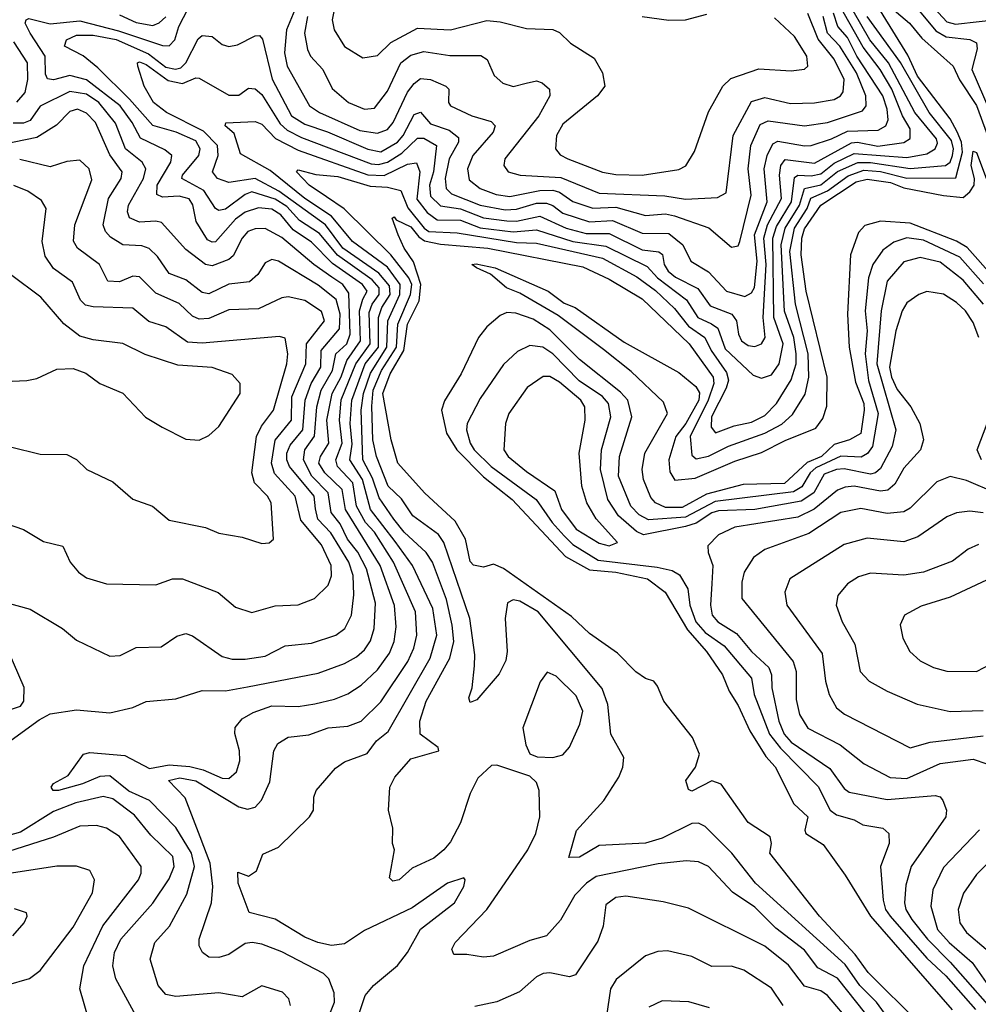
# Model space of a CAD drawing. Extents: x 1308313 to 1441400, y 959662 to 1036319.
# Tile 633 of 656: x 1385583 to 1388481, y 1013178 to 1016156. Entities that reach past the tile are written whole.
import ezdxf

# ---------------------------------------------------------------- set-up
doc = ezdxf.new("R2010")
doc.units = 0

msp = doc.modelspace()

# ---------------------------------------------------------------- linework, layer by layer
at = {"layer": '0CON10XD'}
for points in [[(1388217.1, 1016285), (1388352.3, 1016122.3), (1388383.4, 1016103.4), (1388455, 1016096.1), (1388475.5, 1016085.5), (1388476.9, 1016066.9), (1388461, 1016005), (1388515, 1015878.6)], [(1388282.1, 1016262.1), (1388385, 1016149.4), (1388411.8, 1016141.8), (1388555, 1016157.6)], [(1386619.9, 1015310.1), (1386633, 1015335), (1386619.3, 1015355), (1386528.3, 1015418.3), (1386465, 1015483), (1386409.8, 1015519.8), (1386372.2, 1015565), (1386345, 1015583), (1386305, 1015586.6), (1386265, 1015573.6), (1386235, 1015552), (1386175, 1015484.3), (1386165, 1015482.5), (1386150.3, 1015490.3), (1386116.2, 1015545), (1386106.2, 1015596.2), (1386095, 1015614.3), (1386065, 1015622.4), (1386015, 1015618.9), (1385997.1, 1015627.1), (1385998.9, 1015655), (1386040, 1015725), (1386042.4, 1015745), (1386021.8, 1015761.8), (1385947.7, 1015797.7), (1385923.3, 1015845), (1385886.4, 1015895), (1385785, 1015973.3), (1385735, 1015986.3), (1385685, 1015973.9), (1385666.7, 1015976.7), (1385660.8, 1015990.8), (1385660, 1016045), (1385614.3, 1016114.3), (1385599.2, 1016145), (1385602.1, 1016155), (1385611, 1016159), (1385675, 1016142.6), (1385765, 1016152.2), (1385882, 1016122), (1386015, 1016077.6), (1386035, 1016076.9), (1386052.4, 1016095), (1386064, 1016135), (1386105.2, 1016214.8)], [(1386484.6, 1013365.4), (1386445, 1013381.8), (1386355.7, 1013435.7), (1386276.3, 1013456.3), (1386243.3, 1013545), (1386242, 1013578), (1386275, 1013566), (1386298.3, 1013581.7), (1386317.5, 1013632.5), (1386365, 1013653.3), (1386459.4, 1013745), (1386471.1, 1013765), (1386471.9, 1013805), (1386479.4, 1013825), (1386537.8, 1013892.2), (1386565, 1013911.5), (1386632.8, 1013937.2), (1386661.8, 1013975), (1386696.3, 1014003.7), (1386823.4, 1014225), (1386843.5, 1014295), (1386831.4, 1014375), (1386770.3, 1014505), (1386717.8, 1014577.8), (1386643.6, 1014675), (1386618.8, 1014765), (1386581, 1014825), (1386588.3, 1014871.7), (1386582.3, 1014935), (1386586.5, 1015005), (1386627.5, 1015115), (1386667.6, 1015165), (1386667.8, 1015255), (1386677.5, 1015285), (1386702.7, 1015325), (1386700.8, 1015350.8), (1386668.7, 1015388.7), (1386560.2, 1015465), (1386507.1, 1015535), (1386366.8, 1015636.8), (1386295, 1015674.9), (1386215, 1015663.7), (1386181.4, 1015675), (1386165.7, 1015695), (1386183.3, 1015745), (1386181.3, 1015775), (1386138.6, 1015818.6), (1386027.2, 1015875), (1385987.6, 1015905), (1385959.7, 1015955), (1385939.7, 1016015), (1385939.1, 1016025), (1385945, 1016028), (1385965, 1016020.5), (1386031.7, 1015971.7), (1386075, 1015962.7), (1386115, 1015980), (1386125, 1015978.7), (1386215, 1015927), (1386245, 1015927.4), (1386275, 1015948.8), (1386295, 1015946.4), (1386315, 1015929), (1386370.3, 1015840.3), (1386391.2, 1015821.2), (1386435, 1015798.9), (1386645, 1015720), (1386667.3, 1015717.3), (1386695, 1015724.7), (1386737.6, 1015752.4), (1386785, 1015797), (1386805, 1015797.6), (1386843, 1015775), (1386834.3, 1015695), (1386822.1, 1015655), (1386825, 1015621.8), (1386855, 1015593.1), (1386915, 1015584.1), (1386985, 1015556.1), (1387055, 1015547.6), (1387085, 1015546.3), (1387155, 1015561.8), (1387235, 1015525.5), (1387295, 1015508.9), (1387365, 1015509.4), (1387465, 1015459.9), (1387515, 1015454.1), (1387525.6, 1015445.6), (1387530.6, 1015415), (1387542.9, 1015395), (1387565, 1015377.1), (1387632.3, 1015342.3), (1387669.9, 1015289.9), (1387735.6, 1015265), (1387749.8, 1015245), (1387755.2, 1015205), (1387764.8, 1015185), (1387785, 1015170.4), (1387805, 1015167.6), (1387825, 1015175.3), (1387836.6, 1015195), (1387830.5, 1015255), (1387838.9, 1015415), (1387832.6, 1015495), (1387843.6, 1015535), (1387885.5, 1015615), (1387879.8, 1015685), (1387883.4, 1015715), (1387896.9, 1015733.1), (1387985, 1015721.2), (1388097.2, 1015782.8), (1388115, 1015784.9), (1388176.6, 1015773.4), (1388255, 1015784.3), (1388274.2, 1015795.8), (1388274.9, 1015825), (1388251.2, 1015865), (1388219.1, 1015945), (1388183.9, 1016005), (1388132.1, 1016072.1), (1388049.8, 1016219.8)], [(1388187.7, 1016217.7), (1388273, 1016145), (1388309.9, 1016099.9), (1388405, 1016014.7), (1388423.4, 1015973.4), (1388475, 1015896.2), (1388586.1, 1015595)], [(1386514.3, 1013135), (1386534.6, 1013184.6), (1386533.3, 1013213.3), (1386517.9, 1013255), (1386501.3, 1013271.3), (1386375, 1013336.8), (1386315, 1013360.6), (1386285.8, 1013365.8), (1386265, 1013362.6), (1386215, 1013329.2), (1386185, 1013320), (1386155, 1013321.1), (1386135.5, 1013335), (1386125.4, 1013355), (1386125.3, 1013375), (1386162.4, 1013485), (1386166.9, 1013535), (1386158.9, 1013605), (1386128.1, 1013685), (1386082.8, 1013802.8), (1386032.5, 1013855), (1386066.7, 1013863.3), (1386115, 1013854.4), (1386245, 1013775.7), (1386271.2, 1013768.8), (1386294.3, 1013775), (1386313.9, 1013796.1), (1386339.4, 1013850.6), (1386350.9, 1013945), (1386363.2, 1013966.8), (1386395, 1013986.1), (1386457, 1013993), (1386515, 1014014.4), (1386575, 1014019.8), (1386615, 1014034.8), (1386675, 1014092.9), (1386756.1, 1014215), (1386774.8, 1014255), (1386783.5, 1014295), (1386779.3, 1014365), (1386712.6, 1014515), (1386655, 1014606.1), (1386628.4, 1014635), (1386601.5, 1014685), (1386589.5, 1014755), (1386543.8, 1014805), (1386538.8, 1014825), (1386557.6, 1014875), (1386549.2, 1014945), (1386555, 1015005.9), (1386598.8, 1015115), (1386642.4, 1015175), (1386639.6, 1015270.4), (1386648.4, 1015295), (1386669.4, 1015325), (1386669.9, 1015345), (1386648.6, 1015368.6), (1386543.4, 1015443.4), (1386488.8, 1015508.8), (1386428.6, 1015548.6), (1386390.2, 1015590.2), (1386355, 1015613.3), (1386285, 1015634.9), (1386265, 1015627.3), (1386205, 1015583.1), (1386185, 1015578.6), (1386175, 1015584.7), (1386139.3, 1015639.3), (1386072.7, 1015675), (1386074.8, 1015685), (1386124.9, 1015745), (1386128.6, 1015765), (1386115, 1015789.3), (1386056.2, 1015815), (1385985, 1015835.2), (1385915.4, 1015915.5), (1385819.6, 1016009.6), (1385775, 1016046.5), (1385718.1, 1016075), (1385724.2, 1016095), (1385755, 1016108.9), (1385805, 1016108.9), (1385875, 1016095.2), (1385972.6, 1016052.6), (1386025, 1016011.5), (1386054.3, 1016005.7), (1386070, 1016010), (1386085, 1016024.8), (1386122.4, 1016097.6), (1386135, 1016108), (1386164.3, 1016105), (1386195, 1016080), (1386215, 1016074.1), (1386240.9, 1016079.1), (1386295, 1016107.1), (1386307.7, 1016107.7), (1386316.8, 1016096.8), (1386346, 1015976), (1386405, 1015865.2), (1386445, 1015839.6), (1386513.8, 1015816.2), (1386635, 1015764), (1386675, 1015756.2), (1386725.4, 1015785), (1386742.3, 1015805), (1386775, 1015868.4), (1386795, 1015875.8), (1386825, 1015841), (1386881.4, 1015821.4), (1386909.1, 1015799.1), (1386908.9, 1015785), (1386881.4, 1015735), (1386869, 1015675), (1386872.4, 1015645), (1386888.6, 1015628.6), (1386975, 1015594.7), (1387050.7, 1015580.7), (1387085, 1015583.1), (1387145, 1015600.5), (1387175, 1015600.9), (1387195, 1015593.5), (1387225, 1015570.7), (1387305, 1015544.3), (1387375, 1015548.7), (1387465, 1015509.6), (1387545, 1015509.3), (1387587.5, 1015475), (1387612.1, 1015425), (1387665, 1015393), (1387719.3, 1015335), (1387775, 1015318.9), (1387795, 1015329.4), (1387803.9, 1015346.1), (1387811.7, 1015425), (1387803.8, 1015505), (1387841.9, 1015605), (1387833.3, 1015705), (1387842.4, 1015745), (1387859.6, 1015780.4), (1387875, 1015788.7), (1387955, 1015774), (1387975, 1015775.4), (1388037.2, 1015795), (1388085, 1015818.2), (1388178.3, 1015821.7), (1388201.1, 1015835), (1388207.6, 1015852.4), (1388204.7, 1015885), (1388191.8, 1015925), (1388113.7, 1016045), (1388085, 1016101.2), (1388056.1, 1016135), (1388043.2, 1016175)], [(1385885, 1016169.7), (1385935, 1016147.4), (1385985, 1016138.3), (1386005, 1016145.6), (1386025, 1016164.3)], [(1386414.3, 1016185), (1386389.9, 1016125), (1386383.1, 1016055), (1386391.7, 1016015), (1386459.3, 1015895), (1386489.4, 1015875), (1386610.7, 1015820.7), (1386665, 1015812.9), (1386695, 1015823.3), (1386711.5, 1015845), (1386755, 1015936.6), (1386775, 1015962.5), (1386795, 1015977.5), (1386825, 1015974.4), (1386870.6, 1015955), (1386880.5, 1015945), (1386878.9, 1015905), (1386885.5, 1015895), (1386950, 1015865), (1387007.6, 1015847.6), (1387020.4, 1015835), (1387014.3, 1015815), (1386952.3, 1015745), (1386937, 1015705), (1386941.3, 1015671.3), (1386975.3, 1015645), (1387023.3, 1015626.7), (1387065, 1015621.1), (1387155, 1015639.3), (1387195, 1015640.4), (1387215, 1015634.1), (1387255, 1015606.2), (1387315, 1015585.8), (1387385, 1015588.4), (1387475, 1015563), (1387535, 1015568.6), (1387562.3, 1015562.3), (1387666.4, 1015526.4), (1387735, 1015468.2), (1387755, 1015471.4), (1387759.8, 1015485), (1387793.7, 1015625), (1387785.4, 1015705), (1387792.9, 1015775), (1387821.1, 1015838.9), (1387845, 1015849.8), (1387955, 1015834.8), (1388025, 1015844.6), (1388130.1, 1015879.9), (1388142, 1015895), (1388140.9, 1015925), (1388111.9, 1015995), (1388062.2, 1016075), (1388024.9, 1016115), (1388011.7, 1016165)], [(1388205, 1013140.9), (1388172.4, 1013185), (1388122.2, 1013235), (1388078.6, 1013298.6), (1387807, 1013545), (1387735.5, 1013635.5), (1387655, 1013715.6), (1387635, 1013725.7), (1387615, 1013724.8), (1387525, 1013680.8), (1387474.3, 1013665.7), (1387335, 1013658.8), (1387275, 1013623), (1387242.5, 1013622.5), (1387265.8, 1013704.2), (1387348.9, 1013795), (1387394.4, 1013865), (1387406.5, 1013895), (1387408.9, 1013925), (1387370, 1013995), (1387360.8, 1014085), (1387343.7, 1014133.7), (1387150.6, 1014365), (1387095, 1014397.4), (1387075, 1014401.2), (1387057.6, 1014392.4), (1387050.2, 1014345), (1387056.7, 1014245), (1387052, 1014218), (1387032.2, 1014177.8), (1386965, 1014099.4), (1386945, 1014091.2), (1386940.4, 1014105), (1386950.5, 1014135), (1386957.8, 1014202.2), (1386958.9, 1014235), (1386943.6, 1014345), (1386865.1, 1014575.1), (1386848.5, 1014598.5), (1386771.1, 1014655), (1386736.8, 1014706.8), (1386696.4, 1014745), (1386661.5, 1014835), (1386650.6, 1014885), (1386646.9, 1014986.9), (1386651.7, 1015035), (1386677.1, 1015095), (1386721.9, 1015165), (1386725.7, 1015235), (1386763.8, 1015325), (1386768.3, 1015355), (1386759.2, 1015375), (1386705, 1015444.4), (1386563.4, 1015583.4), (1386509.9, 1015619.9), (1386457.8, 1015655), (1386420, 1015695), (1386425, 1015701.4), (1386477.8, 1015687.8), (1386545, 1015681.5), (1386642.3, 1015652.3), (1386695, 1015649), (1386735, 1015639.1), (1386756.7, 1015586.7), (1386805.6, 1015525), (1386820, 1015515), (1386905, 1015510.9), (1387085, 1015482), (1387145, 1015479.6), (1387345, 1015434.2), (1387448.4, 1015378.4), (1387505, 1015336.7), (1387562.7, 1015282.7), (1387605, 1015229.2), (1387654.3, 1015195), (1387673, 1015155), (1387719.2, 1015089.2), (1387725.1, 1015065.1), (1387718.6, 1015041.4), (1387674, 1014955), (1387673, 1014923), (1387686.4, 1014906.4), (1387742.5, 1014927.5), (1387795, 1014938.8), (1387835, 1014958.5), (1387870.6, 1014995), (1387915, 1015066.1), (1387930.1, 1015115), (1387930.5, 1015145), (1387922.8, 1015195), (1387894.3, 1015274.3), (1387884.7, 1015475), (1387896.5, 1015525), (1387939.8, 1015595), (1387954.8, 1015645.2), (1388005, 1015656.5), (1388055, 1015696.2), (1388116.1, 1015723.9), (1388155, 1015723.8), (1388275, 1015705.5), (1388381.2, 1015715), (1388395, 1015724.4), (1388402.5, 1015745), (1388405.7, 1015765), (1388400, 1015790), (1388331.6, 1015875), (1388245, 1016026.2), (1388145, 1016165.2)], [(1386453.2, 1016165), (1386444.2, 1016115), (1386452.6, 1016065), (1386462.1, 1016045), (1386498.9, 1016005), (1386527.1, 1015947.1), (1386577.3, 1015905), (1386625, 1015885.3), (1386655, 1015888.2), (1386695, 1015938.9), (1386734.7, 1016025.3), (1386765, 1016047.8), (1386805, 1016059.1), (1386883, 1016047), (1386977.3, 1016047.3), (1386996.5, 1016035), (1387016.7, 1015986.7), (1387043.6, 1015963.6), (1387075, 1015953.2), (1387113.4, 1015963.4), (1387145, 1015970.8), (1387162.5, 1015965), (1387184.4, 1015945), (1387185.5, 1015925.5), (1387152.4, 1015865), (1387049.7, 1015735), (1387046.7, 1015715), (1387059.5, 1015695), (1387095.5, 1015685.5), (1387218.2, 1015678.2), (1387335, 1015631.2), (1387533, 1015623), (1387595, 1015612.9), (1387692.3, 1015617.7), (1387718.1, 1015631.9), (1387739.1, 1015805), (1387795, 1015908.4), (1387835, 1015920.3), (1387912.5, 1015902.5), (1387985, 1015904.1), (1388045, 1015914.4), (1388063.9, 1015925), (1388072.5, 1015937.5), (1388074.8, 1015975), (1388045, 1016036), (1387996.4, 1016096.4), (1387965, 1016174.3)], [(1386533.9, 1016185), (1386527.4, 1016155), (1386533.4, 1016125), (1386565, 1016074.6), (1386620.5, 1016040.5), (1386665, 1016047.5), (1386705, 1016087), (1386785, 1016129.8), (1386885, 1016125.2), (1386995, 1016153), (1387035, 1016148.9), (1387115, 1016128.5), (1387195, 1016125.5), (1387215, 1016116.9), (1387247.5, 1016085), (1387319.5, 1016039.5), (1387344.5, 1015995), (1387351.5, 1015955), (1387329.6, 1015925), (1387225, 1015839.6), (1387205.9, 1015805), (1387202.7, 1015765), (1387217.1, 1015747.1), (1387240, 1015735), (1387345, 1015694.8), (1387385, 1015687.1), (1387465, 1015685.2), (1387575, 1015702.5), (1387596.4, 1015713.6), (1387623.1, 1015756.9), (1387665, 1015877.1), (1387708.8, 1015955), (1387732.6, 1015977.4), (1387817.3, 1016007.3), (1387915, 1016000.7), (1387955, 1016005.6), (1387965.5, 1016015), (1387962.7, 1016045), (1387925, 1016104.4), (1387865, 1016161.3)], [(1388301.7, 1013121.7), (1388147.2, 1013275), (1388108.7, 1013328.7), (1388000.8, 1013445), (1387850, 1013635), (1387855.8, 1013665), (1387851.1, 1013685), (1387785, 1013727.8), (1387703.8, 1013843.8), (1387675, 1013853.8), (1387615, 1013822.8), (1387605, 1013827.8), (1387596.5, 1013855), (1387625.8, 1013895), (1387637.5, 1013935), (1387616.7, 1013985), (1387530, 1014095), (1387510.7, 1014140.7), (1387500, 1014155), (1387475, 1014163.3), (1387445, 1014184), (1387390.2, 1014240.2), (1387305, 1014299.1), (1387250.7, 1014350.7), (1387045, 1014496.2), (1387015, 1014509.6), (1386985, 1014500.6), (1386955, 1014505.9), (1386945, 1014517.8), (1386930.3, 1014585), (1386898.9, 1014638.9), (1386806.7, 1014725), (1386726.3, 1014815), (1386705.8, 1014885), (1386681, 1015025), (1386702.9, 1015085), (1386744.5, 1015155), (1386755.4, 1015235), (1386790.3, 1015305), (1386795.9, 1015355), (1386773.1, 1015423.1), (1386745, 1015464.7), (1386727.2, 1015505), (1386708.8, 1015555), (1386715, 1015559.2), (1386720.7, 1015550.7), (1386765, 1015528.8), (1386789, 1015499), (1386806.9, 1015486.9), (1386855, 1015476.9), (1386998.5, 1015465), (1387285, 1015408.6), (1387365, 1015371.1), (1387465, 1015311.9), (1387606.3, 1015175), (1387679.2, 1015075), (1387681.1, 1015055), (1387664.5, 1015005), (1387609.4, 1014895), (1387615, 1014838.6), (1387627.5, 1014827.5), (1387665, 1014836.2), (1387725, 1014865.7), (1387835, 1014905.7), (1387887, 1014933), (1387918.7, 1014961.3), (1387957.1, 1015022.9), (1387968.5, 1015075), (1387966.7, 1015145), (1387927.5, 1015295), (1387911.2, 1015455), (1387924.6, 1015525), (1387963.5, 1015585), (1387974.3, 1015615.7), (1388025, 1015638.2), (1388086.9, 1015683.1), (1388135, 1015700.9), (1388185, 1015696.7), (1388265, 1015676.7), (1388412.7, 1015677.3), (1388432.8, 1015755), (1388429.6, 1015785), (1388416.7, 1015816.7), (1388395.5, 1015855.5), (1388296.3, 1015985), (1388268, 1016048), (1388185, 1016181.8)], [(1387659.3, 1016170.7), (1387594.1, 1016154.1), (1387545, 1016152.7), (1387465, 1016164.6)], [(1387673.7, 1015236.3), (1387692.8, 1015222.8), (1387715, 1015160.5), (1387800.2, 1015080.2), (1387825, 1015071.3), (1387855, 1015081.6), (1387878.7, 1015115), (1387890.8, 1015175), (1387862.3, 1015255), (1387859.9, 1015495), (1387870.3, 1015529.7), (1387916.4, 1015605), (1387925, 1015678.4), (1387935, 1015685.9), (1387975, 1015683.8), (1388005, 1015689.9), (1388045, 1015721.4), (1388105, 1015750.7), (1388265, 1015738.7), (1388325, 1015749.9), (1388350.5, 1015765), (1388357.4, 1015782.6), (1388354.1, 1015795), (1388289, 1015875), (1388209.4, 1016025), (1388153.1, 1016095), (1388102.3, 1016182.3)], [(1385574.2, 1015905.8), (1385599.3, 1015935), (1385607.6, 1015975), (1385607, 1016025), (1385565, 1016088.4)], [(1385438.8, 1013891.2), (1385641.4, 1014038.6), (1385675, 1014056.8), (1385755, 1014068.7), (1385855, 1014060), (1385925, 1014076), (1385965.7, 1014094.3), (1386055, 1014102.4), (1386135, 1014126.9), (1386205, 1014126.5), (1386271.5, 1014138.5), (1386485, 1014179.8), (1386565, 1014208.4), (1386601.4, 1014228.6), (1386625, 1014250.6), (1386642.9, 1014277.1), (1386654.8, 1014315), (1386658.3, 1014391.7), (1386630.8, 1014495), (1386605, 1014545.2), (1386573.4, 1014585), (1386551.4, 1014631.4), (1386524.9, 1014665), (1386515.6, 1014725), (1386466, 1014775), (1386440.5, 1014825), (1386445.1, 1014855), (1386474.1, 1014895.9), (1386480.7, 1014985), (1386494, 1015035), (1386528.3, 1015095), (1386538.5, 1015145), (1386571.7, 1015175), (1386581.9, 1015205), (1386578.2, 1015328.2), (1386559.7, 1015355), (1386526.9, 1015376.9), (1386471.6, 1015415), (1386375, 1015496.9), (1386325, 1015524.4), (1386295, 1015523.4), (1386272.8, 1015515), (1386255, 1015494.7), (1386228, 1015442), (1386215, 1015430.2), (1386165, 1015411.5), (1386145, 1015415.2), (1386085, 1015460.8), (1386011.8, 1015541.8), (1385995, 1015546.6), (1385945, 1015543.2), (1385915, 1015556.9), (1385908.4, 1015575), (1385912.2, 1015595), (1385956.8, 1015675), (1385964.4, 1015705), (1385953, 1015725), (1385903.1, 1015765), (1385872.3, 1015842.3), (1385822.4, 1015905), (1385785, 1015930.3), (1385735, 1015938.4), (1385645, 1015894.2), (1385615, 1015850.2), (1385595, 1015842.6), (1385562.9, 1015842.9)], [(1385534.2, 1014395.8), (1385615, 1014373.3), (1385712.9, 1014315), (1385755, 1014279.1), (1385855, 1014231.2), (1385886.8, 1014233.2), (1385935, 1014257.5), (1386010.5, 1014259.5), (1386058.1, 1014291.9), (1386085, 1014299.5), (1386105, 1014292.5), (1386195, 1014230.3), (1386225, 1014221.9), (1386265, 1014221.8), (1386325, 1014231.1), (1386385, 1014262.4), (1386465, 1014270.5), (1386538.6, 1014295), (1386566, 1014315), (1386585.7, 1014355), (1386593, 1014417), (1386591, 1014475), (1386577.4, 1014515), (1386523.5, 1014603.5), (1386484, 1014645), (1386476.9, 1014676.9), (1386473.3, 1014715), (1386398.6, 1014805), (1386390.6, 1014825), (1386390.9, 1014845), (1386400.8, 1014869.2), (1386439.2, 1014915), (1386446.1, 1015005), (1386463.9, 1015055), (1386493.4, 1015105), (1386494.5, 1015155.5), (1386549.4, 1015220.6), (1386551.6, 1015265), (1386539.3, 1015309.3), (1386485, 1015353.2), (1386365, 1015425.3), (1386345, 1015430.4), (1386325, 1015420.5), (1386303.3, 1015385), (1386277.3, 1015362.7), (1386215, 1015356.1), (1386155, 1015326.9), (1386135, 1015330.6), (1386085, 1015369.2), (1386035, 1015387.8), (1385999.6, 1015439.6), (1385973.9, 1015463.9), (1385951.9, 1015471.9), (1385894.5, 1015474.5), (1385857.5, 1015497.5), (1385842.3, 1015515), (1385835.7, 1015535), (1385851.8, 1015615), (1385890, 1015675), (1385892.9, 1015695), (1385855, 1015747.1), (1385812.4, 1015845), (1385785, 1015873.2), (1385758, 1015885), (1385735, 1015877.5), (1385693.9, 1015836.1), (1385635, 1015799.4), (1385531.8, 1015778.2)], [(1388168.1, 1013115), (1388055, 1013257.1), (1387995, 1013289), (1387955, 1013342), (1387869, 1013409), (1387805, 1013471.7), (1387737.4, 1013517.4), (1387664.8, 1013594.8), (1387635, 1013609.7), (1387597.9, 1013612.1), (1387512.9, 1013602.9), (1387325.6, 1013564.4), (1387295.8, 1013545), (1387261.3, 1013508.7), (1387217.6, 1013432.4), (1387175, 1013385.5), (1387125, 1013371.8), (1387015, 1013324.4), (1386985, 1013321.1), (1386935, 1013329.4), (1386895, 1013328.8), (1386889.2, 1013345), (1386899.4, 1013365), (1386994.7, 1013465), (1387118.8, 1013645), (1387142.9, 1013695), (1387155.4, 1013745.4), (1387153.5, 1013825), (1387145, 1013848.6), (1387125, 1013868.2), (1387025, 1013901.1), (1387009.3, 1013900.7), (1386967.8, 1013862.2), (1386944.5, 1013815.5), (1386915, 1013726.9), (1386885, 1013670), (1386865, 1013645.6), (1386835, 1013620.8), (1386769.5, 1013590.5), (1386730, 1013555), (1386711.1, 1013551.1), (1386700.7, 1013560.7), (1386716.2, 1013645), (1386710, 1013665), (1386710.7, 1013710.7), (1386697.5, 1013765), (1386701.5, 1013835), (1386716.7, 1013865), (1386765, 1013920.6), (1386850, 1013945), (1386847.9, 1013955), (1386793.3, 1013995), (1386792.5, 1014035), (1386811.6, 1014095), (1386883, 1014225), (1386894.9, 1014275), (1386890.5, 1014325), (1386872.6, 1014402.6), (1386830.5, 1014515), (1386812, 1014545), (1386745, 1014605.5), (1386714.4, 1014645), (1386669.4, 1014709.4), (1386649.1, 1014769.1), (1386620, 1014825), (1386614.9, 1014974.9), (1386622.1, 1015025), (1386643.5, 1015086.5), (1386692.9, 1015165), (1386696.2, 1015245), (1386732.3, 1015325), (1386733.4, 1015355), (1386695, 1015407.6), (1386589.1, 1015485), (1386525, 1015561.9), (1386445, 1015615.3), (1386339.9, 1015699.9), (1386250.1, 1015750.1), (1386231.5, 1015811.5), (1386204.3, 1015835), (1386206.2, 1015843.8), (1386295, 1015847.4), (1386315, 1015839.4), (1386356, 1015796), (1386425, 1015760.7), (1386635, 1015686.7), (1386685, 1015684.7), (1386755, 1015718.7), (1386782.5, 1015722.5), (1386792.4, 1015695), (1386783.2, 1015613.2), (1386815, 1015572.1), (1386845, 1015550.2), (1386915, 1015549.2), (1386975, 1015526), (1387075, 1015513.8), (1387145, 1015520.3), (1387255, 1015484.4), (1387355, 1015471.2), (1387479.6, 1015409.6), (1387510.4, 1015375), (1387598.4, 1015308.4), (1387633, 1015255), (1387673.7, 1015236.3)], [(1388526.6, 1015376.6), (1388446.5, 1015466.5), (1388415, 1015485.8), (1388275, 1015540.6), (1388185, 1015546.1), (1388137.2, 1015532.8), (1388118.3, 1015511.7), (1388094.5, 1015445), (1388084.8, 1015265.2), (1388089.9, 1015165), (1388109.5, 1015059.5), (1388134.3, 1014995), (1388135.6, 1014975), (1388125, 1014904.8), (1388090.9, 1014885), (1388045, 1014870.6), (1388006.2, 1014835), (1387963, 1014817), (1387895, 1014753), (1387770.1, 1014749.9), (1387659.1, 1014720.9), (1387585, 1014680.4), (1387535, 1014680.7), (1387505.3, 1014695), (1387490.5, 1014710.5), (1387468.1, 1014765), (1387464.8, 1014795), (1387472.8, 1014845), (1387540.8, 1014965), (1387529.5, 1014999.5), (1387431.7, 1015091.7), (1387348, 1015158), (1387210.6, 1015260.6), (1387095, 1015328.5), (1387054.2, 1015345), (1387005.6, 1015385.6), (1386963.3, 1015405), (1386950, 1015415), (1386962.5, 1015417.5), (1387020, 1015405), (1387180, 1015335), (1387228.5, 1015298.5), (1387261.9, 1015285), (1387410.2, 1015180.2), (1387575, 1015088.9), (1387626.9, 1015046.9), (1387637.7, 1015027.7), (1387636.3, 1015005), (1387596.9, 1014935), (1387566, 1014895), (1387545.2, 1014825), (1387548.2, 1014788.2), (1387563.3, 1014763.2), (1387625, 1014769.3), (1387745, 1014820.5), (1387825, 1014847), (1387896.5, 1014883.5), (1387989.9, 1014920.1), (1388010.2, 1014949.8), (1388023.1, 1014986.9), (1388023.6, 1015075), (1387960.1, 1015335), (1387945.1, 1015445), (1387947.3, 1015495), (1387955, 1015523.2), (1388004.3, 1015595), (1388111.1, 1015665), (1388145, 1015673.6), (1388215, 1015663.3), (1388255, 1015647.2), (1388375, 1015623.8), (1388435, 1015618.3), (1388455.1, 1015634.9), (1388467.6, 1015655), (1388468.9, 1015675), (1388459.1, 1015715), (1388465, 1015758), (1388475, 1015754.3), (1388535, 1015596)], [(1385545, 1014631.4), (1385595, 1014614.3), (1385655, 1014578.1), (1385713.8, 1014563.8), (1385735.4, 1014515.4), (1385760.8, 1014485), (1385785, 1014468.1), (1385845, 1014449.5), (1385995, 1014446.7), (1386045, 1014464.6), (1386075.3, 1014465.3), (1386183.4, 1014423.4), (1386235, 1014379.4), (1386285, 1014362.7), (1386355, 1014383.2), (1386425, 1014386.2), (1386474.2, 1014405.8), (1386515, 1014445.6), (1386525.6, 1014474.4), (1386524.8, 1014504.8), (1386495, 1014567.5), (1386432.3, 1014642.3), (1386415.2, 1014715), (1386353.7, 1014783.7), (1386343.9, 1014815), (1386355.4, 1014884.5), (1386404.1, 1014945), (1386405.6, 1015015), (1386448.1, 1015115), (1386450.3, 1015175), (1386504.4, 1015245), (1386495, 1015272.8), (1386445, 1015306), (1386395, 1015317.7), (1386375, 1015314.2), (1386305, 1015281.2), (1386215, 1015277.9), (1386155, 1015252.5), (1386125, 1015250), (1386105, 1015259), (1386065, 1015297.5), (1385995, 1015328.3), (1385945, 1015378), (1385925, 1015380.2), (1385885, 1015363), (1385849.4, 1015365), (1385824.1, 1015415), (1385758.2, 1015465), (1385746, 1015486), (1385750, 1015535), (1385801.3, 1015671.3), (1385793.1, 1015705), (1385765, 1015730.4), (1385725, 1015726.7), (1385675, 1015710.5), (1385583, 1015733)], [(1385555, 1014863.8), (1385645, 1014841.9), (1385725, 1014840.6), (1385755, 1014826), (1385785.6, 1014795.6), (1385865, 1014758.6), (1385925, 1014705.6), (1385984.4, 1014684.4), (1386035, 1014642.5), (1386145, 1014620.5), (1386185, 1014603.1), (1386255, 1014590.6), (1386315, 1014571.9), (1386336.6, 1014573.4), (1386350, 1014585), (1386343.2, 1014695), (1386332.5, 1014715), (1386292.7, 1014755), (1386284.3, 1014785), (1386298.9, 1014895), (1386313.8, 1014926.2), (1386350, 1014975), (1386390, 1015115), (1386393.4, 1015145), (1386385, 1015192.5), (1386367.9, 1015197.9), (1386135, 1015177.3), (1386090.7, 1015180.7), (1386025, 1015226.7), (1385973.1, 1015243.1), (1385925, 1015283.5), (1385805, 1015286.9), (1385782.4, 1015292.4), (1385767, 1015307), (1385742.3, 1015362.3), (1385685, 1015403.2), (1385660.1, 1015440.1), (1385651.1, 1015485), (1385663.3, 1015585), (1385649.3, 1015609.3), (1385607.5, 1015637.5), (1385565, 1015654.6)], [(1388496.5, 1015356.5), (1388425, 1015437.2), (1388315, 1015488.9), (1388265, 1015495.8), (1388225, 1015482.4), (1388191.7, 1015458.3), (1388161.3, 1015415), (1388149, 1015375), (1388138.8, 1015275), (1388144.2, 1015215), (1388139, 1015145), (1388148.8, 1015065), (1388178.2, 1014965), (1388161.1, 1014865), (1388146.1, 1014843.9), (1388126.9, 1014833.1), (1388064.6, 1014835.4), (1387989.3, 1014800.7), (1387972.7, 1014785), (1387947.1, 1014742.9), (1387921.6, 1014728.4), (1387685, 1014699.2), (1387595, 1014651.5), (1387483.2, 1014643.2), (1387455, 1014658.8), (1387430.3, 1014685), (1387393.2, 1014775), (1387395.8, 1014835), (1387433.4, 1014955), (1387420.9, 1015005), (1387398.9, 1015028.9), (1387275, 1015128.2), (1387185, 1015217.7), (1387135, 1015249.6), (1387082.3, 1015267.7), (1387055, 1015269.8), (1387035, 1015261.4), (1386995, 1015227.2), (1386970.3, 1015195), (1386917.4, 1015085), (1386867.1, 1015002.9), (1386858.1, 1014975), (1386873.1, 1014905), (1386904.1, 1014855), (1386985, 1014773), (1387071.6, 1014705), (1387232.3, 1014532.3), (1387305, 1014492.5), (1387385, 1014485.1), (1387480.4, 1014465), (1387534.4, 1014425), (1387601.1, 1014311.1), (1387658.5, 1014245), (1387707.3, 1014175), (1387727.1, 1014125), (1387755, 1014081.9), (1387790, 1014005), (1387838, 1013928), (1387866.1, 1013896.1), (1387922.7, 1013785), (1387965.5, 1013745), (1387956.3, 1013705), (1387959.2, 1013695), (1388012, 1013662), (1388078.6, 1013568.6), (1388154.9, 1013444.9), (1388401.8, 1013161.8)], [(1388496.5, 1015295), (1388435, 1015368.3), (1388365, 1015422.3), (1388305, 1015436.3), (1388255, 1015423.6), (1388205.2, 1015364.8), (1388187.4, 1015275), (1388174.3, 1015115), (1388231.5, 1014915), (1388220, 1014865), (1388185, 1014798.8), (1388169.3, 1014785), (1388155, 1014781.4), (1388075, 1014797.1), (1388052, 1014795), (1388015, 1014781.3), (1387983.7, 1014725), (1387945, 1014699.6), (1387805, 1014674.4), (1387695, 1014670.8), (1387675, 1014664.4), (1387627.3, 1014632.7), (1387595, 1014622.9), (1387468.1, 1014598.1), (1387447.7, 1014607.7), (1387392.6, 1014655), (1387360.7, 1014705), (1387338.2, 1014795), (1387341.6, 1014855), (1387370.2, 1014955), (1387363.2, 1014995), (1387345, 1015016.6), (1387273.8, 1015063.8), (1387195, 1015145.6), (1387164.4, 1015165), (1387125, 1015170.5), (1387087.5, 1015152.5), (1387045, 1015112.9), (1386975, 1015010.5), (1386935.3, 1014935), (1386933.3, 1014915), (1386944.3, 1014875), (1386957.2, 1014855), (1387007.8, 1014805), (1387143.9, 1014705), (1387192.8, 1014635), (1387228.9, 1014595), (1387255, 1014568.8), (1387331.7, 1014521.7), (1387510, 1014500), (1387555, 1014490), (1387577.2, 1014477.2), (1387602.2, 1014435), (1387608.5, 1014385), (1387627, 1014335), (1387655, 1014302.8), (1387712.5, 1014262.5), (1387794.8, 1014165), (1387803.1, 1014115), (1387849.5, 1013995), (1387882.5, 1013952.5), (1387996.9, 1013836.9), (1388032.7, 1013765), (1388051.7, 1013751.7), (1388105.8, 1013735.8), (1388131.5, 1013721.5), (1388191.5, 1013711.5), (1388210.5, 1013695), (1388211.3, 1013665), (1388185.2, 1013595), (1388193.3, 1013493.3), (1388200.4, 1013465), (1388214.4, 1013445), (1388325, 1013317.5), (1388382, 1013265), (1388472.4, 1013162.4)], [(1385515, 1015060.9), (1385605, 1015064.5), (1385635, 1015071.1), (1385695, 1015098.6), (1385745, 1015100.8), (1385783.3, 1015086.7), (1385825, 1015055.8), (1385895, 1015025.8), (1385963.3, 1014953.3), (1386013.2, 1014923.2), (1386085, 1014886.9), (1386125, 1014884.3), (1386155, 1014898.6), (1386185, 1014925.7), (1386249.5, 1015025), (1386249.4, 1015055), (1386225, 1015082.5), (1386165, 1015104.3), (1386061.2, 1015111.2), (1385962.7, 1015142.7), (1385895, 1015176.9), (1385805, 1015187.3), (1385765, 1015198.2), (1385716.2, 1015236.2), (1385646.8, 1015316.8), (1385555, 1015384.6)], [(1388482.6, 1015195), (1388465, 1015240), (1388441.4, 1015275), (1388415, 1015300.5), (1388375, 1015325.3), (1388325, 1015334), (1388301.1, 1015325), (1388265, 1015299.6), (1388250.2, 1015275), (1388231.7, 1015215), (1388212.2, 1015105), (1388218, 1015075), (1388235, 1015037.3), (1388276.7, 1014985), (1388304.2, 1014934.2), (1388315.3, 1014885), (1388305.9, 1014855), (1388255, 1014800), (1388228.7, 1014751.3), (1388206.9, 1014733.1), (1388185, 1014729.6), (1388105.2, 1014744.9), (1388077.8, 1014742.2), (1388055, 1014732.5), (1387984.4, 1014675.6), (1387935, 1014651), (1387745, 1014620.9), (1387695, 1014597.8), (1387663.1, 1014565), (1387664, 1014545), (1387678.6, 1014505), (1387675, 1014451.2), (1387670.9, 1014385), (1387676, 1014355), (1387693.6, 1014335), (1387749.2, 1014299.2), (1387794.8, 1014245), (1387847.3, 1014197.3), (1387855.9, 1014175), (1387856.2, 1014135), (1387877.2, 1014035), (1387894.1, 1013995), (1387915, 1013970.9), (1388031.3, 1013891.3), (1388075, 1013831.2), (1388090.2, 1013820.2), (1388205, 1013797.4), (1388349.9, 1013809.9), (1388365.3, 1013805.3), (1388373.3, 1013795), (1388384.5, 1013765), (1388382.1, 1013745), (1388277.7, 1013595), (1388261.8, 1013538.2), (1388257.9, 1013485), (1388261.6, 1013465), (1388279.2, 1013435), (1388327, 1013375), (1388395, 1013306), (1388508.2, 1013178.2)], [(1386401.4, 1013175), (1386396.7, 1013195), (1386377.5, 1013215), (1386315, 1013234.3), (1386255, 1013201.5), (1386185, 1013212.7), (1386055, 1013201.6), (1386025, 1013208.4), (1386001.6, 1013235), (1385977.8, 1013315), (1385991.5, 1013365), (1386035.9, 1013415), (1386088.7, 1013511.3), (1386110.9, 1013595), (1386102.7, 1013635), (1386055, 1013713.1), (1385975, 1013794.4), (1385912.6, 1013822.6), (1385855, 1013869.3), (1385825, 1013867.6), (1385772.9, 1013845), (1385700, 1013825), (1385684.2, 1013825), (1385678.5, 1013835), (1385685, 1013846.2), (1385729.9, 1013870.1), (1385775.4, 1013934.6), (1385795, 1013939.3), (1385901.1, 1013931.1), (1385975, 1013891.4), (1386035, 1013902.1), (1386097.6, 1013897.6), (1386137.6, 1013887.6), (1386195, 1013862.6), (1386215, 1013861), (1386238.3, 1013881.7), (1386248.6, 1013915), (1386247, 1013945), (1386232.9, 1013997.1), (1386234.5, 1014015), (1386255, 1014041.1), (1386288.8, 1014061.2), (1386345, 1014081.1), (1386425, 1014079), (1386475, 1014086.6), (1386535, 1014100.7), (1386575, 1014117.3), (1386615, 1014143.2), (1386665, 1014190), (1386700.3, 1014239.7), (1386714.8, 1014275), (1386720.7, 1014319.3), (1386716.2, 1014383.8), (1386672.4, 1014505), (1386567.4, 1014675), (1386558.2, 1014735), (1386505, 1014785.1), (1386487.6, 1014815), (1386492.1, 1014835), (1386517.4, 1014875), (1386511.8, 1014945), (1386527.1, 1015025), (1386555, 1015075.9), (1386571.8, 1015125), (1386613.1, 1015185), (1386610.4, 1015275), (1386619.9, 1015310.1)], [(1387365, 1014564.4), (1387390, 1014575), (1387325.9, 1014645.9), (1387297.5, 1014695), (1387281.7, 1014745), (1387274.1, 1014845), (1387292.3, 1014945), (1387291.2, 1014985), (1387278.7, 1015005), (1387215, 1015060), (1387185, 1015076.3), (1387165, 1015077.1), (1387116.8, 1015043.2), (1387061.7, 1014965), (1387051.7, 1014935), (1387046.8, 1014855), (1387059.5, 1014835), (1387115, 1014789), (1387200.5, 1014730.5), (1387220.5, 1014675), (1387265.2, 1014615), (1387335, 1014572.3), (1387365, 1014564.4)], [(1388489.7, 1014825), (1388477.6, 1014855), (1388507.2, 1014935)], [(1388535, 1014723.8), (1388445, 1014762.6), (1388395, 1014774.7), (1388355, 1014757.7), (1388275, 1014678.8), (1388255, 1014667), (1388205, 1014662.4), (1388125, 1014677.7), (1388065, 1014665.2), (1387968.2, 1014601.8), (1387835, 1014553.5), (1387801, 1014529), (1387772.9, 1014485), (1387765.3, 1014455), (1387765.8, 1014405.8), (1387920.7, 1014215), (1387929.6, 1014185), (1387930.1, 1014100.1), (1387939.8, 1014055), (1387965, 1014013.1), (1388062.6, 1013962.6), (1388135.6, 1013905.6), (1388214.6, 1013864.6), (1388265, 1013861), (1388365, 1013907), (1388465, 1013920), (1388505.9, 1013905.9)], [(1388495, 1014664.8), (1388455, 1014669.5), (1388415, 1014664.7), (1388385, 1014652.8), (1388346.2, 1014625), (1388297.7, 1014592.3), (1388255, 1014576.8), (1388145, 1014588), (1388075, 1014569.2), (1387910.9, 1014465), (1387895.3, 1014425), (1387902.2, 1014385), (1388009, 1014239), (1388018.9, 1014155), (1388029.7, 1014115), (1388051.5, 1014075), (1388075.6, 1014055.6), (1388275, 1013953.8), (1388335, 1013971.3), (1388495, 1013990)], [(1388481.5, 1014568.5), (1388450, 1014555), (1388402.1, 1014517.9), (1388315, 1014485.3), (1388255, 1014476.4), (1388155, 1014481.8), (1388118.8, 1014471.2), (1388085, 1014450), (1388055.5, 1014415), (1388050.8, 1014385), (1388068.7, 1014335), (1388107.8, 1014267.8), (1388123.3, 1014185), (1388150.5, 1014155), (1388205, 1014125.4), (1388296.2, 1014086.2), (1388395, 1014063.6), (1388495, 1014067.1)], [(1388475, 1014184.7), (1388545, 1014220.7), (1388605, 1014238.8), (1388716, 1014244), (1388744.3, 1014255), (1388755.3, 1014274.7), (1388756.7, 1014295), (1388741.4, 1014361.4), (1388728.6, 1014385), (1388665, 1014429.8), (1388585, 1014464.7), (1388545, 1014472), (1388505, 1014461.2), (1388395, 1014409.2), (1388307.6, 1014382.4), (1388257.1, 1014355), (1388244.6, 1014325.4), (1388252.5, 1014285), (1388273.1, 1014245), (1388305, 1014216.5), (1388345, 1014196.8), (1388385, 1014186), (1388475, 1014184.7)], [(1385525, 1014060), (1385585, 1014079.8), (1385595.3, 1014095.3), (1385596.2, 1014136.2), (1385548.3, 1014248.3)], [(1387195, 1013924.2), (1387225, 1013932.5), (1387245, 1013955.6), (1387276.1, 1014025), (1387284.8, 1014065), (1387265, 1014111.3), (1387205, 1014170.5), (1387177.5, 1014182.5), (1387156.4, 1014153.6), (1387104.3, 1014014.3), (1387113, 1013963), (1387125.4, 1013935.4), (1387147.1, 1013927.1), (1387195, 1013924.2)], [(1385934, 1013145), (1385873.5, 1013255), (1385864.8, 1013295), (1385869.2, 1013335), (1385888.4, 1013375), (1385985.4, 1013484.6), (1386035, 1013557.5), (1386050.3, 1013595), (1386046, 1013625), (1385979.9, 1013689.9), (1385930.5, 1013750.5), (1385865, 1013800.2), (1385835, 1013807.1), (1385752.4, 1013787.6), (1385685, 1013761.5), (1385585, 1013699.2), (1385505, 1013677.2)], [(1385558.1, 1013098.1), (1385685, 1013065.3), (1385735, 1013071.2), (1385768.9, 1013085), (1385784.5, 1013105), (1385790.5, 1013135), (1385765.2, 1013225), (1385776.7, 1013295), (1385834.6, 1013415.4), (1385942.3, 1013555), (1385950.3, 1013575), (1385950, 1013595), (1385885, 1013685.4), (1385845, 1013711.1), (1385815, 1013719.4), (1385765, 1013716.8), (1385685.7, 1013684.3), (1385549.6, 1013640.4)], [(1388484.2, 1013705.8), (1388375, 1013591.8), (1388342.9, 1013525), (1388336.8, 1013475), (1388357, 1013405), (1388392.6, 1013365), (1388461.5, 1013305), (1388525, 1013214.5)], [(1388558.7, 1013655), (1388475, 1013571.1), (1388435.8, 1013514.2), (1388419.6, 1013465), (1388424.3, 1013425), (1388445.1, 1013395.1), (1388504.4, 1013345)], [(1385543.4, 1013236.6), (1385613.1, 1013256.9), (1385645, 1013280.5), (1385745, 1013411.5), (1385803.2, 1013515), (1385809.6, 1013555), (1385795, 1013583.5), (1385755, 1013596.5), (1385695, 1013596.3), (1385505, 1013567.3)], [(1386586.9, 1013085), (1386627.6, 1013205), (1386652.9, 1013235), (1386725, 1013295.3), (1386755.2, 1013335), (1386794.1, 1013405.9), (1386897.3, 1013485), (1386925.5, 1013535), (1386930, 1013555), (1386925, 1013561.2), (1386876, 1013545), (1386769.6, 1013470.4), (1386625, 1013401.9), (1386565, 1013361.6), (1386525, 1013356.2), (1386484.6, 1013365.4)], [(1388098.5, 1013118.5), (1388025, 1013205.2), (1388005, 1013219), (1387955, 1013233), (1387907, 1013297), (1387835, 1013353.8), (1387605, 1013468.7), (1387528.1, 1013488.1), (1387415, 1013505.8), (1387385, 1013501.5), (1387355, 1013479.2), (1387346.9, 1013415), (1387330.8, 1013369.2), (1387262.6, 1013267.4), (1387245, 1013261.6), (1387185, 1013273.6), (1387165, 1013271.9), (1387145, 1013261.3), (1387094.1, 1013215.9), (1387025, 1013185.9), (1386958.3, 1013171.7)], [(1385561.9, 1013385), (1385596.9, 1013425), (1385605.7, 1013445), (1385603.3, 1013455), (1385567.4, 1013467.4)], [(1387891.2, 1013175), (1387855, 1013227.3), (1387771.7, 1013281.7), (1387735, 1013293.5), (1387675, 1013292.5), (1387615, 1013322.5), (1387540.6, 1013340.6), (1387511.7, 1013338.3), (1387475, 1013324.5), (1387386.1, 1013253.9), (1387369.2, 1013225), (1387356.6, 1013143.4)], [(1387668, 1013168), (1387605.9, 1013185.9), (1387525, 1013188.5), (1387485, 1013169.5)]]:
    msp.add_lwpolyline(points, dxfattribs=at)

doc.saveas('drawing.dxf')
